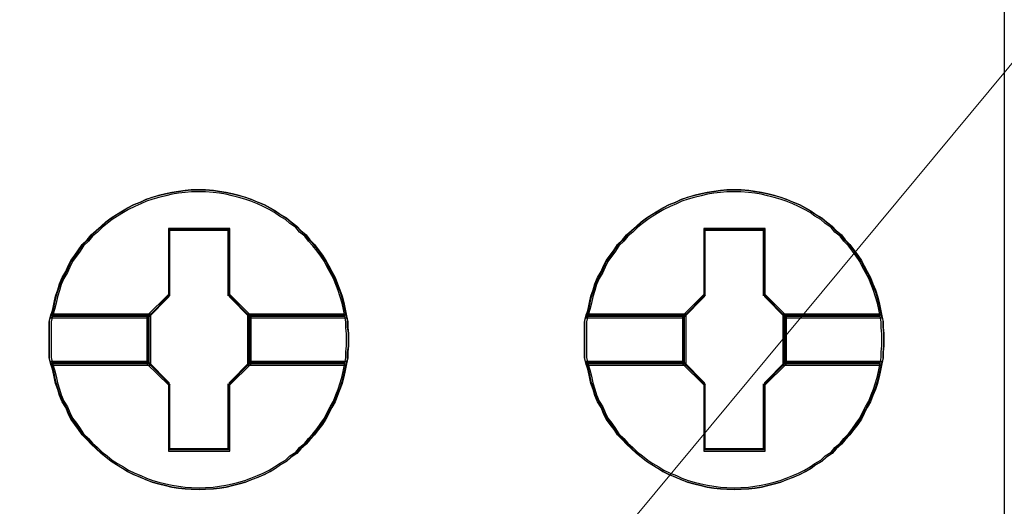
# Model space of a CAD drawing. Header units: millimetres. Extents: x -1290 to 1795, y -4192 to -1311.
# Tile 400 of 656: x 1468.99 to 1472.32, y -3692.35 to -3690.71. Entities that reach past the tile are written whole.
import ezdxf

# ---------------------------------------------------------------- set-up
doc = ezdxf.new("R2010")
doc.units = ezdxf.units.MM
doc.layers.add('45', color=7, linetype='Continuous')
doc.layers.add('Aparatura', color=7, linetype='Continuous', lineweight=13)

# ---------------------------------------------------------------- blocks, each defined once
blk = doc.blocks.new('*U215')
at = {"layer": '45', "color": 7}
for points in [[(549.438378, -233.598579), (567.429003, -233.598579), (567.429003, -316.549548), (549.438378, -316.549548), (549.438378, -233.598579)], [(556.350273, -310.771818), (556.350273, -310.878292), (556.338453, -310.978851), (556.338453, -311.07941), (556.320722, -311.179969), (556.297082, -311.292359), (556.273441, -311.398833), (556.24389, -311.511223), (556.208429, -311.617697), (556.167058, -311.718256), (556.125686, -311.82473), (556.072495, -311.919374), (556.019303, -312.019933), (555.972022, -312.114577), (555.91292, -312.203305), (555.847908, -312.292034), (555.776986, -312.380762), (555.700153, -312.463575), (555.635141, -312.540473), (555.546489, -312.617372), (555.481477, -312.69427), (555.381004, -312.759337), (555.304171, -312.83032), (555.203698, -312.889472), (555.120956, -312.948625), (555.026393, -313.001862), (554.92592, -313.055099), (554.825447, -313.096506), (554.713153, -313.137912), (554.61268, -313.179319), (554.506297, -313.208895), (554.394003, -313.238471), (554.28762, -313.262132), (554.175327, -313.279878), (554.068943, -313.291708), (553.93892, -313.297624), (553.832536, -313.303539), (553.696602, -313.297624), (553.590219, -313.291708), (553.477925, -313.279878), (553.365632, -313.262132), (553.259249, -313.238471), (553.141045, -313.208895), (553.034662, -313.179319), (552.928279, -313.137912), (552.833716, -313.096506), (552.727333, -313.055099), (552.620949, -313.001862), (552.532297, -312.948625), (552.431824, -312.889472), (552.343171, -312.83032), (552.254518, -312.759337), (552.171776, -312.69427), (552.089033, -312.617372), (552.006291, -312.540473), (551.935368, -312.463575), (551.852626, -312.380762), (551.793524, -312.292034), (551.728512, -312.203305), (551.6635, -312.114577), (551.616219, -312.019933), (551.574847, -311.919374), (551.515746, -311.82473), (551.468464, -311.718256), (551.438913, -311.617697), (551.403452, -311.511223), (551.379811, -311.398833), (551.356171, -311.292359), (551.32071, -311.179969), (551.297069, -311.07941), (551.297069, -310.978851), (551.297069, -310.878292), (551.297069, -310.771818), (551.297069, -310.671259), (551.297069, -310.5707), (551.297069, -310.470141), (551.32071, -310.369582), (551.356171, -310.257193), (551.379811, -310.144803), (551.403452, -310.038329), (551.438913, -309.931855), (551.468464, -309.831296), (551.515746, -309.724822), (551.574847, -309.624263), (551.616219, -309.529619), (551.6635, -309.434975), (551.728512, -309.346246), (551.793524, -309.257518), (551.852626, -309.168789), (551.935368, -309.085976), (552.006291, -309.003163), (552.089033, -308.93218), (552.171776, -308.855282), (552.254518, -308.784299), (552.343171, -308.719232), (552.431824, -308.660079), (552.532297, -308.600927), (552.620949, -308.54769), (552.727333, -308.494453), (552.833716, -308.453046), (552.928279, -308.405724), (553.034662, -308.370233), (553.141045, -308.340656), (553.259249, -308.31108), (553.365632, -308.287419), (553.477925, -308.269674), (553.590219, -308.257843), (553.696602, -308.246013), (553.832536, -308.246013), (553.93892, -308.246013), (554.068943, -308.257843), (554.175327, -308.269674), (554.28762, -308.287419), (554.394003, -308.31108), (554.506297, -308.340656), (554.61268, -308.370233), (554.713153, -308.405724), (554.825447, -308.453046), (554.92592, -308.494453), (555.026393, -308.54769), (555.120956, -308.600927), (555.203698, -308.660079), (555.304171, -308.719232), (555.381004, -308.784299), (555.481477, -308.855282), (555.546489, -308.93218), (555.635141, -309.003163), (555.700153, -309.085976), (555.776986, -309.168789), (555.847908, -309.257518), (555.91292, -309.346246), (555.972022, -309.434975), (556.019303, -309.529619), (556.072495, -309.624263), (556.125686, -309.724822), (556.167058, -309.831296), (556.208429, -309.931855), (556.24389, -310.038329), (556.273441, -310.144803), (556.297082, -310.257193), (556.320722, -310.369582), (556.338453, -310.470141), (556.338453, -310.5707), (556.350273, -310.671259), (556.350273, -310.771818)], [(553.832808, -308.246013), (553.69684, -308.246013), (553.59043, -308.258055), (553.478108, -308.270098), (553.365786, -308.288161), (553.259376, -308.312246), (553.141143, -308.342352), (553.034732, -308.372458), (552.928322, -308.408585), (552.833736, -308.456755), (552.727325, -308.498903), (552.620915, -308.553094), (552.53224, -308.607285), (552.431742, -308.667497), (552.343067, -308.727709), (552.254392, -308.793942), (552.171628, -308.866197), (552.088865, -308.944472), (552.006101, -309.016727), (551.935161, -309.101024), (551.852398, -309.18532), (551.793281, -309.275639), (551.728253, -309.365957), (551.663224, -309.456275), (551.615931, -309.552614), (551.574549, -309.648953), (551.515432, -309.751314), (551.468139, -309.859695), (551.438581, -309.962056), (551.403111, -310.070437), (551.379464, -310.178819), (551.355817, -310.293222), (551.320347, -310.407625), (552.969704, -310.407625), (553.324404, -310.046353), (553.324404, -308.914366), (554.335301, -308.914366), (554.335301, -310.046353), (554.690001, -310.407625), (556.321623, -310.407625), (556.297976, -310.293222), (556.274329, -310.178819), (556.244771, -310.070437), (556.209301, -309.962056), (556.167919, -309.859695), (556.126538, -309.751314), (556.073333, -309.648953), (556.020127, -309.552614), (555.972834, -309.456275), (555.913717, -309.365957), (555.848689, -309.275639), (555.777749, -309.18532), (555.700897, -309.101024), (555.635869, -309.016727), (555.547194, -308.944472), (555.482165, -308.866197), (555.381667, -308.793942), (555.304815, -308.727709), (555.204317, -308.667497), (555.121553, -308.607285), (555.026966, -308.553094), (554.926468, -308.498903), (554.825969, -308.456755), (554.713648, -308.408585), (554.613149, -308.372458), (554.506739, -308.342352), (554.394417, -308.312246), (554.288007, -308.288161), (554.175685, -308.270098), (554.069275, -308.258055), (553.939219, -308.246013), (553.832808, -308.246013)], [(551.320347, -310.407625), (552.969704, -310.407625), (553.324404, -310.046353), (553.324404, -308.914366), (554.335301, -308.914366), (554.335301, -310.046353), (554.690001, -310.407625), (556.321623, -310.407625), (556.297976, -310.293222), (556.274329, -310.178819), (556.244771, -310.070437), (556.209301, -309.962056), (556.167919, -309.859695), (556.126538, -309.751314), (556.073333, -309.648953), (556.020127, -309.552614), (555.972834, -309.456275), (555.913717, -309.365957), (555.848689, -309.275639), (555.777749, -309.18532), (555.700897, -309.101024), (555.635869, -309.016727), (555.547194, -308.944472), (555.482165, -308.866197), (555.381667, -308.793942), (555.304815, -308.727709), (555.204317, -308.667497), (555.121553, -308.607285), (555.026966, -308.553094), (554.926468, -308.498903), (554.825969, -308.456755), (554.713648, -308.408585), (554.613149, -308.372458), (554.506739, -308.342352), (554.394417, -308.312246), (554.288007, -308.288161), (554.175685, -308.270098), (554.069275, -308.258055), (553.939219, -308.246013), (553.832808, -308.246013), (553.69684, -308.246013), (553.59043, -308.258055), (553.478108, -308.270098), (553.365786, -308.288161), (553.259376, -308.312246), (553.141143, -308.342352), (553.034732, -308.372458), (552.928322, -308.408585), (552.833736, -308.456755), (552.727325, -308.498903), (552.620915, -308.553094), (552.53224, -308.607285), (552.431742, -308.667497), (552.343067, -308.727709), (552.254392, -308.793942), (552.171628, -308.866197), (552.088865, -308.944472), (552.006101, -309.016727), (551.935161, -309.101024), (551.852398, -309.18532), (551.793281, -309.275639), (551.728253, -309.365957), (551.663224, -309.456275), (551.615931, -309.552614), (551.574549, -309.648953), (551.515432, -309.751314), (551.468139, -309.859695), (551.438581, -309.962056), (551.403111, -310.070437), (551.379464, -310.178819), (551.355817, -310.293222), (551.320347, -310.407625)], [(553.832656, -308.278329), (553.69844, -308.278329), (553.593401, -308.290021), (553.482527, -308.301714), (553.371653, -308.319252), (553.266615, -308.342637), (553.149905, -308.371868), (553.044867, -308.401099), (552.939828, -308.436176), (552.846461, -308.482945), (552.741422, -308.523868), (552.636384, -308.576484), (552.548851, -308.629099), (552.449648, -308.687561), (552.362116, -308.746023), (552.274584, -308.810331), (552.192887, -308.880485), (552.111191, -308.956485), (552.029494, -309.026639), (551.959468, -309.108485), (551.877772, -309.190331), (551.819417, -309.278024), (551.755227, -309.365717), (551.691036, -309.453409), (551.644353, -309.546948), (551.603504, -309.640486), (551.54515, -309.739871), (551.498466, -309.845102), (551.469288, -309.944487), (551.434276, -310.049718), (551.410934, -310.154949), (551.387592, -310.266027), (551.352579, -310.377104), (552.980677, -310.377104), (553.330805, -310.026334), (553.330805, -308.927254), (554.328671, -308.927254), (554.328671, -310.026334), (554.6788, -310.377104), (556.289391, -310.377104), (556.266049, -310.266027), (556.242707, -310.154949), (556.21353, -310.049718), (556.178517, -309.944487), (556.137669, -309.845102), (556.09682, -309.739871), (556.044301, -309.640486), (555.991782, -309.546948), (555.945098, -309.453409), (555.886743, -309.365717), (555.822553, -309.278024), (555.752527, -309.190331), (555.676666, -309.108485), (555.612476, -309.026639), (555.524944, -308.956485), (555.460754, -308.880485), (555.361551, -308.810331), (555.285689, -308.746023), (555.186486, -308.687561), (555.10479, -308.629099), (555.011422, -308.576484), (554.912219, -308.523868), (554.813016, -308.482945), (554.702142, -308.436176), (554.602939, -308.401099), (554.4979, -308.371868), (554.387026, -308.342637), (554.281988, -308.319252), (554.171114, -308.301714), (554.066075, -308.290021), (553.937695, -308.278329), (553.832656, -308.278329)], [(551.352579, -310.377104), (552.980677, -310.377104), (553.330805, -310.026334), (553.330805, -308.927254), (554.328671, -308.927254), (554.328671, -310.026334), (554.6788, -310.377104), (556.289391, -310.377104), (556.266049, -310.266027), (556.242707, -310.154949), (556.21353, -310.049718), (556.178517, -309.944487), (556.137669, -309.845102), (556.09682, -309.739871), (556.044301, -309.640486), (555.991782, -309.546948), (555.945098, -309.453409), (555.886743, -309.365717), (555.822553, -309.278024), (555.752527, -309.190331), (555.676666, -309.108485), (555.612476, -309.026639), (555.524944, -308.956485), (555.460754, -308.880485), (555.361551, -308.810331), (555.285689, -308.746023), (555.186486, -308.687561), (555.10479, -308.629099), (555.011422, -308.576484), (554.912219, -308.523868), (554.813016, -308.482945), (554.702142, -308.436176), (554.602939, -308.401099), (554.4979, -308.371868), (554.387026, -308.342637), (554.281988, -308.319252), (554.171114, -308.301714), (554.066075, -308.290021), (553.937695, -308.278329), (553.832656, -308.278329), (553.69844, -308.278329), (553.593401, -308.290021), (553.482527, -308.301714), (553.371653, -308.319252), (553.266615, -308.342637), (553.149905, -308.371868), (553.044867, -308.401099), (552.939828, -308.436176), (552.846461, -308.482945), (552.741422, -308.523868), (552.636384, -308.576484), (552.548851, -308.629099), (552.449648, -308.687561), (552.362116, -308.746023), (552.274584, -308.810331), (552.192887, -308.880485), (552.111191, -308.956485), (552.029494, -309.026639), (551.959468, -309.108485), (551.877772, -309.190331), (551.819417, -309.278024), (551.755227, -309.365717), (551.691036, -309.453409), (551.644353, -309.546948), (551.603504, -309.640486), (551.54515, -309.739871), (551.498466, -309.845102), (551.469288, -309.944487), (551.434276, -310.049718), (551.410934, -310.154949), (551.387592, -310.266027), (551.352579, -310.377104)], [(565.394828, -310.771818), (565.394828, -310.878292), (565.383008, -310.978851), (565.383008, -311.07941), (565.365278, -311.179969), (565.341637, -311.292359), (565.317996, -311.398833), (565.288445, -311.511223), (565.252984, -311.617697), (565.211613, -311.718256), (565.170242, -311.82473), (565.11705, -311.919374), (565.063858, -312.019933), (565.016577, -312.114577), (564.957475, -312.203305), (564.892463, -312.292034), (564.821541, -312.380762), (564.744709, -312.463575), (564.679697, -312.540473), (564.591044, -312.617372), (564.526032, -312.69427), (564.425559, -312.759337), (564.348726, -312.83032), (564.248253, -312.889472), (564.165511, -312.948625), (564.070948, -313.001862), (563.970475, -313.055099), (563.870002, -313.096506), (563.757708, -313.137912), (563.657235, -313.179319), (563.550852, -313.208895), (563.438559, -313.238471), (563.332175, -313.262132), (563.219882, -313.279878), (563.113499, -313.291708), (562.983475, -313.297624), (562.877092, -313.303539), (562.741157, -313.297624), (562.634774, -313.291708), (562.522481, -313.279878), (562.410187, -313.262132), (562.303804, -313.238471), (562.1856, -313.208895), (562.079217, -313.179319), (561.972834, -313.137912), (561.878271, -313.096506), (561.771888, -313.055099), (561.665505, -313.001862), (561.576852, -312.948625), (561.476379, -312.889472), (561.387726, -312.83032), (561.299073, -312.759337), (561.216331, -312.69427), (561.133588, -312.617372), (561.050846, -312.540473), (560.979924, -312.463575), (560.897181, -312.380762), (560.838079, -312.292034), (560.773067, -312.203305), (560.708055, -312.114577), (560.660774, -312.019933), (560.619403, -311.919374), (560.560301, -311.82473), (560.513019, -311.718256), (560.483468, -311.617697), (560.448007, -311.511223), (560.424367, -311.398833), (560.400726, -311.292359), (560.365265, -311.179969), (560.341624, -311.07941), (560.341624, -310.978851), (560.341624, -310.878292), (560.341624, -310.771818), (560.341624, -310.671259), (560.341624, -310.5707), (560.341624, -310.470141), (560.365265, -310.369582), (560.400726, -310.257193), (560.424367, -310.144803), (560.448007, -310.038329), (560.483468, -309.931855), (560.513019, -309.831296), (560.560301, -309.724822), (560.619403, -309.624263), (560.660774, -309.529619), (560.708055, -309.434975), (560.773067, -309.346246), (560.838079, -309.257518), (560.897181, -309.168789), (560.979924, -309.085976), (561.050846, -309.003163), (561.133588, -308.93218), (561.216331, -308.855282), (561.299073, -308.784299), (561.387726, -308.719232), (561.476379, -308.660079), (561.576852, -308.600927), (561.665505, -308.54769), (561.771888, -308.494453), (561.878271, -308.453046), (561.972834, -308.405724), (562.079217, -308.370233), (562.1856, -308.340656), (562.303804, -308.31108), (562.410187, -308.287419), (562.522481, -308.269674), (562.634774, -308.257843), (562.741157, -308.246013), (562.877092, -308.246013), (562.983475, -308.246013), (563.113499, -308.257843), (563.219882, -308.269674), (563.332175, -308.287419), (563.438559, -308.31108), (563.550852, -308.340656), (563.657235, -308.370233), (563.757708, -308.405724), (563.870002, -308.453046), (563.970475, -308.494453), (564.070948, -308.54769), (564.165511, -308.600927), (564.248253, -308.660079), (564.348726, -308.719232), (564.425559, -308.784299), (564.526032, -308.855282), (564.591044, -308.93218), (564.679697, -309.003163), (564.744709, -309.085976), (564.821541, -309.168789), (564.892463, -309.257518), (564.957475, -309.346246), (565.016577, -309.434975), (565.063858, -309.529619), (565.11705, -309.624263), (565.170242, -309.724822), (565.211613, -309.831296), (565.252984, -309.931855), (565.288445, -310.038329), (565.317996, -310.144803), (565.341637, -310.257193), (565.365278, -310.369582), (565.383008, -310.470141), (565.383008, -310.5707), (565.394828, -310.671259), (565.394828, -310.771818)], [(562.877364, -308.246013), (562.741395, -308.246013), (562.634985, -308.258055), (562.522663, -308.270098), (562.410341, -308.288161), (562.303931, -308.312246), (562.185698, -308.342352), (562.079288, -308.372458), (561.972878, -308.408585), (561.878291, -308.456755), (561.771881, -308.498903), (561.665471, -308.553094), (561.576796, -308.607285), (561.476297, -308.667497), (561.387622, -308.727709), (561.298947, -308.793942), (561.216183, -308.866197), (561.13342, -308.944472), (561.050657, -309.016727), (560.979717, -309.101024), (560.896953, -309.18532), (560.837836, -309.275639), (560.772808, -309.365957), (560.70778, -309.456275), (560.660486, -309.552614), (560.619104, -309.648953), (560.559988, -309.751314), (560.512694, -309.859695), (560.483136, -309.962056), (560.447666, -310.070437), (560.424019, -310.178819), (560.400373, -310.293222), (560.364903, -310.407625), (562.014259, -310.407625), (562.36896, -310.046353), (562.36896, -308.914366), (563.379856, -308.914366), (563.379856, -310.046353), (563.734556, -310.407625), (565.366178, -310.407625), (565.342531, -310.293222), (565.318885, -310.178819), (565.289326, -310.070437), (565.253856, -309.962056), (565.212475, -309.859695), (565.171093, -309.751314), (565.117888, -309.648953), (565.064683, -309.552614), (565.017389, -309.456275), (564.958273, -309.365957), (564.893244, -309.275639), (564.822304, -309.18532), (564.745452, -309.101024), (564.680424, -309.016727), (564.591749, -308.944472), (564.52672, -308.866197), (564.426222, -308.793942), (564.34937, -308.727709), (564.248872, -308.667497), (564.166108, -308.607285), (564.071522, -308.553094), (563.971023, -308.498903), (563.870525, -308.456755), (563.758203, -308.408585), (563.657705, -308.372458), (563.551294, -308.342352), (563.438973, -308.312246), (563.332562, -308.288161), (563.220241, -308.270098), (563.113831, -308.258055), (562.983774, -308.246013), (562.877364, -308.246013)], [(560.364903, -310.407625), (562.014259, -310.407625), (562.36896, -310.046353), (562.36896, -308.914366), (563.379856, -308.914366), (563.379856, -310.046353), (563.734556, -310.407625), (565.366178, -310.407625), (565.342531, -310.293222), (565.318885, -310.178819), (565.289326, -310.070437), (565.253856, -309.962056), (565.212475, -309.859695), (565.171093, -309.751314), (565.117888, -309.648953), (565.064683, -309.552614), (565.017389, -309.456275), (564.958273, -309.365957), (564.893244, -309.275639), (564.822304, -309.18532), (564.745452, -309.101024), (564.680424, -309.016727), (564.591749, -308.944472), (564.52672, -308.866197), (564.426222, -308.793942), (564.34937, -308.727709), (564.248872, -308.667497), (564.166108, -308.607285), (564.071522, -308.553094), (563.971023, -308.498903), (563.870525, -308.456755), (563.758203, -308.408585), (563.657705, -308.372458), (563.551294, -308.342352), (563.438973, -308.312246), (563.332562, -308.288161), (563.220241, -308.270098), (563.113831, -308.258055), (562.983774, -308.246013), (562.877364, -308.246013), (562.741395, -308.246013), (562.634985, -308.258055), (562.522663, -308.270098), (562.410341, -308.288161), (562.303931, -308.312246), (562.185698, -308.342352), (562.079288, -308.372458), (561.972878, -308.408585), (561.878291, -308.456755), (561.771881, -308.498903), (561.665471, -308.553094), (561.576796, -308.607285), (561.476297, -308.667497), (561.387622, -308.727709), (561.298947, -308.793942), (561.216183, -308.866197), (561.13342, -308.944472), (561.050657, -309.016727), (560.979717, -309.101024), (560.896953, -309.18532), (560.837836, -309.275639), (560.772808, -309.365957), (560.70778, -309.456275), (560.660486, -309.552614), (560.619104, -309.648953), (560.559988, -309.751314), (560.512694, -309.859695), (560.483136, -309.962056), (560.447666, -310.070437), (560.424019, -310.178819), (560.400373, -310.293222), (560.364903, -310.407625)], [(562.877211, -308.278329), (562.742995, -308.278329), (562.637957, -308.290021), (562.527083, -308.301714), (562.416209, -308.319252), (562.31117, -308.342637), (562.194461, -308.371868), (562.089422, -308.401099), (561.984383, -308.436176), (561.891016, -308.482945), (561.785977, -308.523868), (561.680939, -308.576484), (561.593407, -308.629099), (561.494204, -308.687561), (561.406671, -308.746023), (561.319139, -308.810331), (561.237443, -308.880485), (561.155746, -308.956485), (561.074049, -309.026639), (561.004024, -309.108485), (560.922327, -309.190331), (560.863972, -309.278024), (560.799782, -309.365717), (560.735592, -309.453409), (560.688908, -309.546948), (560.64806, -309.640486), (560.589705, -309.739871), (560.543021, -309.845102), (560.513844, -309.944487), (560.478831, -310.049718), (560.455489, -310.154949), (560.432147, -310.266027), (560.397134, -310.377104), (562.025232, -310.377104), (562.37536, -310.026334), (562.37536, -308.927254), (563.373227, -308.927254), (563.373227, -310.026334), (563.723355, -310.377104), (565.333946, -310.377104), (565.310605, -310.266027), (565.287263, -310.154949), (565.258085, -310.049718), (565.223072, -309.944487), (565.182224, -309.845102), (565.141376, -309.739871), (565.088856, -309.640486), (565.036337, -309.546948), (564.989653, -309.453409), (564.931299, -309.365717), (564.867108, -309.278024), (564.797083, -309.190331), (564.721222, -309.108485), (564.657031, -309.026639), (564.569499, -308.956485), (564.505309, -308.880485), (564.406106, -308.810331), (564.330245, -308.746023), (564.231042, -308.687561), (564.149345, -308.629099), (564.055977, -308.576484), (563.956774, -308.523868), (563.857571, -308.482945), (563.746697, -308.436176), (563.647494, -308.401099), (563.542455, -308.371868), (563.431581, -308.342637), (563.326543, -308.319252), (563.215669, -308.301714), (563.11063, -308.290021), (562.98225, -308.278329), (562.877211, -308.278329)], [(560.397134, -310.377104), (562.025232, -310.377104), (562.37536, -310.026334), (562.37536, -308.927254), (563.373227, -308.927254), (563.373227, -310.026334), (563.723355, -310.377104), (565.333946, -310.377104), (565.310605, -310.266027), (565.287263, -310.154949), (565.258085, -310.049718), (565.223072, -309.944487), (565.182224, -309.845102), (565.141376, -309.739871), (565.088856, -309.640486), (565.036337, -309.546948), (564.989653, -309.453409), (564.931299, -309.365717), (564.867108, -309.278024), (564.797083, -309.190331), (564.721222, -309.108485), (564.657031, -309.026639), (564.569499, -308.956485), (564.505309, -308.880485), (564.406106, -308.810331), (564.330245, -308.746023), (564.231042, -308.687561), (564.149345, -308.629099), (564.055977, -308.576484), (563.956774, -308.523868), (563.857571, -308.482945), (563.746697, -308.436176), (563.647494, -308.401099), (563.542455, -308.371868), (563.431581, -308.342637), (563.326543, -308.319252), (563.215669, -308.301714), (563.11063, -308.290021), (562.98225, -308.278329), (562.877211, -308.278329), (562.742995, -308.278329), (562.637957, -308.290021), (562.527083, -308.301714), (562.416209, -308.319252), (562.31117, -308.342637), (562.194461, -308.371868), (562.089422, -308.401099), (561.984383, -308.436176), (561.891016, -308.482945), (561.785977, -308.523868), (561.680939, -308.576484), (561.593407, -308.629099), (561.494204, -308.687561), (561.406671, -308.746023), (561.319139, -308.810331), (561.237443, -308.880485), (561.155746, -308.956485), (561.074049, -309.026639), (561.004024, -309.108485), (560.922327, -309.190331), (560.863972, -309.278024), (560.799782, -309.365717), (560.735592, -309.453409), (560.688908, -309.546948), (560.64806, -309.640486), (560.589705, -309.739871), (560.543021, -309.845102), (560.513844, -309.944487), (560.478831, -310.049718), (560.455489, -310.154949), (560.432147, -310.266027), (560.397134, -310.377104)], [(554.346743, -308.895933), (553.311343, -308.895933), (553.311343, -310.012493), (552.948045, -310.368842), (552.948045, -311.182505), (553.311343, -311.538854), (553.311343, -312.655414), (554.346743, -312.655414), (554.346743, -311.538854), (554.710041, -311.182505), (554.710041, -310.368842), (554.346743, -310.012493), (554.346743, -308.895933)], [(563.391298, -308.895933), (562.355898, -308.895933), (562.355898, -310.012493), (561.9926, -310.368842), (561.9926, -311.182505), (562.355898, -311.538854), (562.355898, -312.655414), (563.391298, -312.655414), (563.391298, -311.538854), (563.754596, -311.182505), (563.754596, -310.368842), (563.391298, -310.012493), (563.391298, -308.895933)], [(554.329224, -308.926454), (553.330653, -308.926454), (553.330653, -310.024884), (552.980277, -310.375447), (552.980277, -311.1759), (553.330653, -311.526462), (553.330653, -312.624893), (554.329224, -312.624893), (554.329224, -311.526462), (554.6796, -311.1759), (554.6796, -310.375447), (554.329224, -310.024884), (554.329224, -308.926454)], [(553.32229, -308.919272), (554.337587, -308.919272), (553.32229, -308.919272)], [(553.32229, -310.03419), (553.32229, -308.919272), (553.32229, -310.03419)], [(554.31968, -310.03419), (554.31968, -308.919272), (554.31968, -310.03419)], [(563.373779, -308.926454), (562.375208, -308.926454), (562.375208, -310.024884), (562.024832, -310.375447), (562.024832, -311.1759), (562.375208, -311.526462), (562.375208, -312.624893), (563.373779, -312.624893), (563.373779, -311.526462), (563.724155, -311.1759), (563.724155, -310.375447), (563.373779, -310.024884), (563.373779, -308.926454)], [(562.366845, -308.919272), (563.382142, -308.919272), (562.366845, -308.919272)], [(562.366845, -310.03419), (562.366845, -308.919272), (562.366845, -310.03419)], [(563.364235, -310.03419), (563.364235, -308.919272), (563.364235, -310.03419)], [(552.971323, -310.384285), (553.338406, -310.016237), (552.971323, -310.384285)], [(554.686763, -310.384285), (554.31968, -310.016237), (554.686763, -310.384285)], [(562.015879, -310.384285), (562.382961, -310.016237), (562.015879, -310.384285)], [(563.731318, -310.384285), (563.364235, -310.016237), (563.731318, -310.384285)], [(553.012508, -310.342992), (551.321315, -310.342992), (551.297069, -310.45015), (551.297069, -310.557308), (551.297069, -310.664466), (551.297069, -310.771624), (551.297069, -310.885086), (551.297069, -310.992244), (551.297069, -311.099402), (551.321315, -311.20656), (553.012508, -311.20656), (553.012508, -310.342992)], [(553.012508, -311.20656), (553.012508, -310.342992), (551.321315, -310.342992), (551.297069, -310.45015), (551.297069, -310.557308), (551.297069, -310.664466), (551.297069, -310.771624), (551.297069, -310.885086), (551.297069, -310.992244), (551.297069, -311.099402), (551.321315, -311.20656), (553.012508, -311.20656)], [(552.982067, -310.375308), (551.352661, -310.375308), (551.3293, -310.474669), (551.3293, -310.57403), (551.3293, -310.67339), (551.3293, -310.772751), (551.3293, -310.877956), (551.3293, -310.977317), (551.3293, -311.076678), (551.352661, -311.176038), (552.982067, -311.176038), (552.982067, -310.375308)], [(552.982067, -311.176038), (552.982067, -310.375308), (551.352661, -310.375308), (551.3293, -310.474669), (551.3293, -310.57403), (551.3293, -310.67339), (551.3293, -310.772751), (551.3293, -310.877956), (551.3293, -310.977317), (551.3293, -311.076678), (551.352661, -311.176038), (552.982067, -311.176038)], [(551.343626, -310.366332), (552.98923, -310.366332), (551.343626, -310.366332)], [(552.971323, -310.366332), (552.971323, -311.18322), (552.971323, -310.366332)], [(556.319972, -310.342992), (554.647368, -310.342992), (554.647368, -311.20656), (556.319972, -311.20656), (556.338153, -311.099402), (556.338153, -310.992244), (556.350273, -310.885086), (556.350273, -310.771624), (556.350273, -310.664466), (556.338153, -310.557308), (556.338153, -310.45015), (556.319972, -310.342992)], [(554.647368, -310.342992), (554.647368, -311.20656), (556.319972, -311.20656), (556.338153, -311.099402), (556.338153, -310.992244), (556.350273, -310.885086), (556.350273, -310.771624), (556.350273, -310.664466), (556.338153, -310.557308), (556.338153, -310.45015), (556.319972, -310.342992), (554.647368, -310.342992)], [(554.670647, -310.366332), (556.298344, -310.366332), (554.670647, -310.366332)], [(554.670647, -310.366332), (554.670647, -311.18322), (554.670647, -310.366332)], [(556.290615, -310.375308), (554.677809, -310.375308), (554.677809, -311.176038), (556.290615, -311.176038), (556.308145, -311.076678), (556.308145, -310.977317), (556.319832, -310.877956), (556.319832, -310.772751), (556.319832, -310.67339), (556.308145, -310.57403), (556.308145, -310.474669), (556.290615, -310.375308)], [(554.677809, -310.375308), (554.677809, -311.176038), (556.290615, -311.176038), (556.308145, -311.076678), (556.308145, -310.977317), (556.319832, -310.877956), (556.319832, -310.772751), (556.319832, -310.67339), (556.308145, -310.57403), (556.308145, -310.474669), (556.290615, -310.375308), (554.677809, -310.375308)], [(562.057063, -310.342992), (560.365871, -310.342992), (560.341624, -310.45015), (560.341624, -310.557308), (560.341624, -310.664466), (560.341624, -310.771624), (560.341624, -310.885086), (560.341624, -310.992244), (560.341624, -311.099402), (560.365871, -311.20656), (562.057063, -311.20656), (562.057063, -310.342992)], [(562.057063, -311.20656), (562.057063, -310.342992), (560.365871, -310.342992), (560.341624, -310.45015), (560.341624, -310.557308), (560.341624, -310.664466), (560.341624, -310.771624), (560.341624, -310.885086), (560.341624, -310.992244), (560.341624, -311.099402), (560.365871, -311.20656), (562.057063, -311.20656)], [(562.026622, -310.375308), (560.395451, -310.375308), (560.372065, -310.474669), (560.372065, -310.57403), (560.372065, -310.67339), (560.372065, -310.772751), (560.372065, -310.877956), (560.372065, -310.977317), (560.372065, -311.076678), (560.395451, -311.176038), (562.026622, -311.176038), (562.026622, -310.375308)], [(562.026622, -311.176038), (562.026622, -310.375308), (560.395451, -310.375308), (560.372065, -310.474669), (560.372065, -310.57403), (560.372065, -310.67339), (560.372065, -310.772751), (560.372065, -310.877956), (560.372065, -310.977317), (560.372065, -311.076678), (560.395451, -311.176038), (562.026622, -311.176038)], [(560.388181, -310.366332), (562.033785, -310.366332), (560.388181, -310.366332)], [(562.015879, -310.366332), (562.015879, -311.18322), (562.015879, -310.366332)], [(565.364528, -310.342992), (563.691924, -310.342992), (563.691924, -311.20656), (565.364528, -311.20656), (565.382708, -311.099402), (565.382708, -310.992244), (565.394828, -310.885086), (565.394828, -310.771624), (565.394828, -310.664466), (565.382708, -310.557308), (565.382708, -310.45015), (565.364528, -310.342992)], [(563.691924, -310.342992), (563.691924, -311.20656), (565.364528, -311.20656), (565.382708, -311.099402), (565.382708, -310.992244), (565.394828, -310.885086), (565.394828, -310.771624), (565.394828, -310.664466), (565.382708, -310.557308), (565.382708, -310.45015), (565.364528, -310.342992), (563.691924, -310.342992)], [(563.715202, -310.366332), (565.3429, -310.366332), (563.715202, -310.366332)], [(563.715202, -310.366332), (563.715202, -311.18322), (563.715202, -310.366332)], [(565.33517, -310.375308), (563.722365, -310.375308), (563.722365, -311.176038), (565.33517, -311.176038), (565.3527, -311.076678), (565.3527, -310.977317), (565.364387, -310.877956), (565.364387, -310.772751), (565.364387, -310.67339), (565.3527, -310.57403), (565.3527, -310.474669), (565.33517, -310.375308)], [(563.722365, -310.375308), (563.722365, -311.176038), (565.33517, -311.176038), (565.3527, -311.076678), (565.3527, -310.977317), (565.364387, -310.877956), (565.364387, -310.772751), (565.364387, -310.67339), (565.3527, -310.57403), (565.3527, -310.474669), (565.33517, -310.375308), (563.722365, -310.375308)], [(556.321623, -311.143722), (554.690001, -311.143722), (554.335301, -311.504694), (554.335301, -312.63574), (553.324404, -312.63574), (553.324404, -311.504694), (552.969704, -311.143722), (551.320347, -311.143722), (551.355817, -311.25803), (551.379464, -311.366322), (551.403111, -311.480629), (551.438581, -311.588921), (551.468139, -311.691196), (551.515432, -311.799488), (551.574549, -311.895747), (551.615931, -311.998023), (551.663224, -312.094282), (551.728253, -312.184525), (551.793281, -312.274768), (551.852398, -312.365011), (551.935161, -312.449238), (552.006101, -312.527449), (552.088865, -312.605659), (552.171628, -312.68387), (552.254392, -312.750048), (552.343067, -312.822243), (552.431742, -312.882405), (552.53224, -312.942567), (552.620915, -312.996712), (552.727325, -313.050858), (552.833736, -313.092972), (552.928322, -313.135085), (553.034732, -313.177199), (553.141143, -313.20728), (553.259376, -313.237361), (553.365786, -313.261425), (553.478108, -313.279474), (553.59043, -313.291506), (553.69684, -313.297523), (553.832808, -313.303539), (553.939219, -313.297523), (554.069275, -313.291506), (554.175685, -313.279474), (554.288007, -313.261425), (554.394417, -313.237361), (554.506739, -313.20728), (554.613149, -313.177199), (554.713648, -313.135085), (554.825969, -313.092972), (554.926468, -313.050858), (555.026966, -312.996712), (555.121553, -312.942567), (555.204317, -312.882405), (555.304815, -312.822243), (555.381667, -312.750048), (555.482165, -312.68387), (555.547194, -312.605659), (555.635869, -312.527449), (555.700897, -312.449238), (555.777749, -312.365011), (555.848689, -312.274768), (555.913717, -312.184525), (555.972834, -312.094282), (556.020127, -311.998023), (556.073333, -311.895747), (556.126538, -311.799488), (556.167919, -311.691196), (556.209301, -311.588921), (556.244771, -311.480629), (556.274329, -311.366322), (556.297976, -311.25803), (556.321623, -311.143722)], [(553.324404, -312.63574), (553.324404, -311.504694), (552.969704, -311.143722), (551.320347, -311.143722), (551.355817, -311.25803), (551.379464, -311.366322), (551.403111, -311.480629), (551.438581, -311.588921), (551.468139, -311.691196), (551.515432, -311.799488), (551.574549, -311.895747), (551.615931, -311.998023), (551.663224, -312.094282), (551.728253, -312.184525), (551.793281, -312.274768), (551.852398, -312.365011), (551.935161, -312.449238), (552.006101, -312.527449), (552.088865, -312.605659), (552.171628, -312.68387), (552.254392, -312.750048), (552.343067, -312.822243), (552.431742, -312.882405), (552.53224, -312.942567), (552.620915, -312.996712), (552.727325, -313.050858), (552.833736, -313.092972), (552.928322, -313.135085), (553.034732, -313.177199), (553.141143, -313.20728), (553.259376, -313.237361), (553.365786, -313.261425), (553.478108, -313.279474), (553.59043, -313.291506), (553.69684, -313.297523), (553.832808, -313.303539), (553.939219, -313.297523), (554.069275, -313.291506), (554.175685, -313.279474), (554.288007, -313.261425), (554.394417, -313.237361), (554.506739, -313.20728), (554.613149, -313.177199), (554.713648, -313.135085), (554.825969, -313.092972), (554.926468, -313.050858), (555.026966, -312.996712), (555.121553, -312.942567), (555.204317, -312.882405), (555.304815, -312.822243), (555.381667, -312.750048), (555.482165, -312.68387), (555.547194, -312.605659), (555.635869, -312.527449), (555.700897, -312.449238), (555.777749, -312.365011), (555.848689, -312.274768), (555.913717, -312.184525), (555.972834, -312.094282), (556.020127, -311.998023), (556.073333, -311.895747), (556.126538, -311.799488), (556.167919, -311.691196), (556.209301, -311.588921), (556.244771, -311.480629), (556.274329, -311.366322), (556.297976, -311.25803), (556.321623, -311.143722), (554.690001, -311.143722), (554.335301, -311.504694), (554.335301, -312.63574), (553.324404, -312.63574)], [(551.343626, -311.167062), (552.98923, -311.167062), (551.343626, -311.167062)], [(556.289391, -311.174243), (554.6788, -311.174243), (554.328671, -311.525013), (554.328671, -312.624093), (553.330805, -312.624093), (553.330805, -311.525013), (552.980677, -311.174243), (551.352579, -311.174243), (551.387592, -311.28532), (551.410934, -311.390551), (551.434276, -311.501629), (551.469288, -311.60686), (551.498466, -311.706244), (551.54515, -311.811476), (551.603504, -311.905014), (551.644353, -312.004399), (551.691036, -312.097938), (551.755227, -312.18563), (551.819417, -312.273323), (551.877772, -312.361015), (551.959468, -312.442862), (552.029494, -312.518862), (552.111191, -312.594862), (552.192887, -312.670862), (552.274584, -312.73517), (552.362116, -312.805324), (552.449648, -312.863786), (552.548851, -312.922248), (552.636384, -312.974863), (552.741422, -313.027479), (552.846461, -313.068402), (552.939828, -313.109325), (553.044867, -313.150248), (553.149905, -313.179479), (553.266615, -313.20871), (553.371653, -313.232095), (553.482527, -313.249633), (553.593401, -313.261325), (553.69844, -313.267172), (553.832656, -313.273018), (553.937695, -313.267172), (554.066075, -313.261325), (554.171114, -313.249633), (554.281988, -313.232095), (554.387026, -313.20871), (554.4979, -313.179479), (554.602939, -313.150248), (554.702142, -313.109325), (554.813016, -313.068402), (554.912219, -313.027479), (555.011422, -312.974863), (555.10479, -312.922248), (555.186486, -312.863786), (555.285689, -312.805324), (555.361551, -312.73517), (555.460754, -312.670862), (555.524944, -312.594862), (555.612476, -312.518862), (555.676666, -312.442862), (555.752527, -312.361015), (555.822553, -312.273323), (555.886743, -312.18563), (555.945098, -312.097938), (555.991782, -312.004399), (556.044301, -311.905014), (556.09682, -311.811476), (556.137669, -311.706244), (556.178517, -311.60686), (556.21353, -311.501629), (556.242707, -311.390551), (556.266049, -311.28532), (556.289391, -311.174243)], [(553.330805, -312.624093), (553.330805, -311.525013), (552.980677, -311.174243), (551.352579, -311.174243), (551.387592, -311.28532), (551.410934, -311.390551), (551.434276, -311.501629), (551.469288, -311.60686), (551.498466, -311.706244), (551.54515, -311.811476), (551.603504, -311.905014), (551.644353, -312.004399), (551.691036, -312.097938), (551.755227, -312.18563), (551.819417, -312.273323), (551.877772, -312.361015), (551.959468, -312.442862), (552.029494, -312.518862), (552.111191, -312.594862), (552.192887, -312.670862), (552.274584, -312.73517), (552.362116, -312.805324), (552.449648, -312.863786), (552.548851, -312.922248), (552.636384, -312.974863), (552.741422, -313.027479), (552.846461, -313.068402), (552.939828, -313.109325), (553.044867, -313.150248), (553.149905, -313.179479), (553.266615, -313.20871), (553.371653, -313.232095), (553.482527, -313.249633), (553.593401, -313.261325), (553.69844, -313.267172), (553.832656, -313.273018), (553.937695, -313.267172), (554.066075, -313.261325), (554.171114, -313.249633), (554.281988, -313.232095), (554.387026, -313.20871), (554.4979, -313.179479), (554.602939, -313.150248), (554.702142, -313.109325), (554.813016, -313.068402), (554.912219, -313.027479), (555.011422, -312.974863), (555.10479, -312.922248), (555.186486, -312.863786), (555.285689, -312.805324), (555.361551, -312.73517), (555.460754, -312.670862), (555.524944, -312.594862), (555.612476, -312.518862), (555.676666, -312.442862), (555.752527, -312.361015), (555.822553, -312.273323), (555.886743, -312.18563), (555.945098, -312.097938), (555.991782, -312.004399), (556.044301, -311.905014), (556.09682, -311.811476), (556.137669, -311.706244), (556.178517, -311.60686), (556.21353, -311.501629), (556.242707, -311.390551), (556.266049, -311.28532), (556.289391, -311.174243), (554.6788, -311.174243), (554.328671, -311.525013), (554.328671, -312.624093), (553.330805, -312.624093)], [(552.971323, -311.167062), (553.338406, -311.53511), (552.971323, -311.167062)], [(554.686763, -311.167062), (554.31968, -311.53511), (554.686763, -311.167062)], [(554.670647, -311.167062), (556.298344, -311.167062), (554.670647, -311.167062)], [(565.366178, -311.143722), (563.734556, -311.143722), (563.379856, -311.504694), (563.379856, -312.63574), (562.36896, -312.63574), (562.36896, -311.504694), (562.014259, -311.143722), (560.364903, -311.143722), (560.400373, -311.25803), (560.424019, -311.366322), (560.447666, -311.480629), (560.483136, -311.588921), (560.512694, -311.691196), (560.559988, -311.799488), (560.619104, -311.895747), (560.660486, -311.998023), (560.70778, -312.094282), (560.772808, -312.184525), (560.837836, -312.274768), (560.896953, -312.365011), (560.979717, -312.449238), (561.050657, -312.527449), (561.13342, -312.605659), (561.216183, -312.68387), (561.298947, -312.750048), (561.387622, -312.822243), (561.476297, -312.882405), (561.576796, -312.942567), (561.665471, -312.996712), (561.771881, -313.050858), (561.878291, -313.092972), (561.972878, -313.135085), (562.079288, -313.177199), (562.185698, -313.20728), (562.303931, -313.237361), (562.410341, -313.261425), (562.522663, -313.279474), (562.634985, -313.291506), (562.741395, -313.297523), (562.877364, -313.303539), (562.983774, -313.297523), (563.113831, -313.291506), (563.220241, -313.279474), (563.332562, -313.261425), (563.438973, -313.237361), (563.551294, -313.20728), (563.657705, -313.177199), (563.758203, -313.135085), (563.870525, -313.092972), (563.971023, -313.050858), (564.071522, -312.996712), (564.166108, -312.942567), (564.248872, -312.882405), (564.34937, -312.822243), (564.426222, -312.750048), (564.52672, -312.68387), (564.591749, -312.605659), (564.680424, -312.527449), (564.745452, -312.449238), (564.822304, -312.365011), (564.893244, -312.274768), (564.958273, -312.184525), (565.017389, -312.094282), (565.064683, -311.998023), (565.117888, -311.895747), (565.171093, -311.799488), (565.212475, -311.691196), (565.253856, -311.588921), (565.289326, -311.480629), (565.318885, -311.366322), (565.342531, -311.25803), (565.366178, -311.143722)], [(562.36896, -312.63574), (562.36896, -311.504694), (562.014259, -311.143722), (560.364903, -311.143722), (560.400373, -311.25803), (560.424019, -311.366322), (560.447666, -311.480629), (560.483136, -311.588921), (560.512694, -311.691196), (560.559988, -311.799488), (560.619104, -311.895747), (560.660486, -311.998023), (560.70778, -312.094282), (560.772808, -312.184525), (560.837836, -312.274768), (560.896953, -312.365011), (560.979717, -312.449238), (561.050657, -312.527449), (561.13342, -312.605659), (561.216183, -312.68387), (561.298947, -312.750048), (561.387622, -312.822243), (561.476297, -312.882405), (561.576796, -312.942567), (561.665471, -312.996712), (561.771881, -313.050858), (561.878291, -313.092972), (561.972878, -313.135085), (562.079288, -313.177199), (562.185698, -313.20728), (562.303931, -313.237361), (562.410341, -313.261425), (562.522663, -313.279474), (562.634985, -313.291506), (562.741395, -313.297523), (562.877364, -313.303539), (562.983774, -313.297523), (563.113831, -313.291506), (563.220241, -313.279474), (563.332562, -313.261425), (563.438973, -313.237361), (563.551294, -313.20728), (563.657705, -313.177199), (563.758203, -313.135085), (563.870525, -313.092972), (563.971023, -313.050858), (564.071522, -312.996712), (564.166108, -312.942567), (564.248872, -312.882405), (564.34937, -312.822243), (564.426222, -312.750048), (564.52672, -312.68387), (564.591749, -312.605659), (564.680424, -312.527449), (564.745452, -312.449238), (564.822304, -312.365011), (564.893244, -312.274768), (564.958273, -312.184525), (565.017389, -312.094282), (565.064683, -311.998023), (565.117888, -311.895747), (565.171093, -311.799488), (565.212475, -311.691196), (565.253856, -311.588921), (565.289326, -311.480629), (565.318885, -311.366322), (565.342531, -311.25803), (565.366178, -311.143722), (563.734556, -311.143722), (563.379856, -311.504694), (563.379856, -312.63574), (562.36896, -312.63574)], [(560.388181, -311.167062), (562.033785, -311.167062), (560.388181, -311.167062)], [(565.333946, -311.174243), (563.723355, -311.174243), (563.373227, -311.525013), (563.373227, -312.624093), (562.37536, -312.624093), (562.37536, -311.525013), (562.025232, -311.174243), (560.397134, -311.174243), (560.432147, -311.28532), (560.455489, -311.390551), (560.478831, -311.501629), (560.513844, -311.60686), (560.543021, -311.706244), (560.589705, -311.811476), (560.64806, -311.905014), (560.688908, -312.004399), (560.735592, -312.097938), (560.799782, -312.18563), (560.863972, -312.273323), (560.922327, -312.361015), (561.004024, -312.442862), (561.074049, -312.518862), (561.155746, -312.594862), (561.237443, -312.670862), (561.319139, -312.73517), (561.406671, -312.805324), (561.494204, -312.863786), (561.593407, -312.922248), (561.680939, -312.974863), (561.785977, -313.027479), (561.891016, -313.068402), (561.984383, -313.109325), (562.089422, -313.150248), (562.194461, -313.179479), (562.31117, -313.20871), (562.416209, -313.232095), (562.527083, -313.249633), (562.637957, -313.261325), (562.742995, -313.267172), (562.877211, -313.273018), (562.98225, -313.267172), (563.11063, -313.261325), (563.215669, -313.249633), (563.326543, -313.232095), (563.431581, -313.20871), (563.542455, -313.179479), (563.647494, -313.150248), (563.746697, -313.109325), (563.857571, -313.068402), (563.956774, -313.027479), (564.055977, -312.974863), (564.149345, -312.922248), (564.231042, -312.863786), (564.330245, -312.805324), (564.406106, -312.73517), (564.505309, -312.670862), (564.569499, -312.594862), (564.657031, -312.518862), (564.721222, -312.442862), (564.797083, -312.361015), (564.867108, -312.273323), (564.931299, -312.18563), (564.989653, -312.097938), (565.036337, -312.004399), (565.088856, -311.905014), (565.141376, -311.811476), (565.182224, -311.706244), (565.223072, -311.60686), (565.258085, -311.501629), (565.287263, -311.390551), (565.310605, -311.28532), (565.333946, -311.174243)], [(562.37536, -312.624093), (562.37536, -311.525013), (562.025232, -311.174243), (560.397134, -311.174243), (560.432147, -311.28532), (560.455489, -311.390551), (560.478831, -311.501629), (560.513844, -311.60686), (560.543021, -311.706244), (560.589705, -311.811476), (560.64806, -311.905014), (560.688908, -312.004399), (560.735592, -312.097938), (560.799782, -312.18563), (560.863972, -312.273323), (560.922327, -312.361015), (561.004024, -312.442862), (561.074049, -312.518862), (561.155746, -312.594862), (561.237443, -312.670862), (561.319139, -312.73517), (561.406671, -312.805324), (561.494204, -312.863786), (561.593407, -312.922248), (561.680939, -312.974863), (561.785977, -313.027479), (561.891016, -313.068402), (561.984383, -313.109325), (562.089422, -313.150248), (562.194461, -313.179479), (562.31117, -313.20871), (562.416209, -313.232095), (562.527083, -313.249633), (562.637957, -313.261325), (562.742995, -313.267172), (562.877211, -313.273018), (562.98225, -313.267172), (563.11063, -313.261325), (563.215669, -313.249633), (563.326543, -313.232095), (563.431581, -313.20871), (563.542455, -313.179479), (563.647494, -313.150248), (563.746697, -313.109325), (563.857571, -313.068402), (563.956774, -313.027479), (564.055977, -312.974863), (564.149345, -312.922248), (564.231042, -312.863786), (564.330245, -312.805324), (564.406106, -312.73517), (564.505309, -312.670862), (564.569499, -312.594862), (564.657031, -312.518862), (564.721222, -312.442862), (564.797083, -312.361015), (564.867108, -312.273323), (564.931299, -312.18563), (564.989653, -312.097938), (565.036337, -312.004399), (565.088856, -311.905014), (565.141376, -311.811476), (565.182224, -311.706244), (565.223072, -311.60686), (565.258085, -311.501629), (565.287263, -311.390551), (565.310605, -311.28532), (565.333946, -311.174243), (563.723355, -311.174243), (563.373227, -311.525013), (563.373227, -312.624093), (562.37536, -312.624093)], [(562.015879, -311.167062), (562.382961, -311.53511), (562.015879, -311.167062)], [(563.731318, -311.167062), (563.364235, -311.53511), (563.731318, -311.167062)], [(563.715202, -311.167062), (565.3429, -311.167062), (563.715202, -311.167062)], [(553.32229, -312.632075), (553.32229, -311.517157), (553.32229, -312.632075)], [(554.31968, -312.632075), (554.31968, -311.517157), (554.31968, -312.632075)], [(562.366845, -312.632075), (562.366845, -311.517157), (562.366845, -312.632075)], [(563.364235, -312.632075), (563.364235, -311.517157), (563.364235, -312.632075)], [(553.32229, -312.615916), (554.337587, -312.615916), (553.32229, -312.615916)], [(562.366845, -312.615916), (563.382142, -312.615916), (562.366845, -312.615916)]]:
    blk.add_lwpolyline(points, close=True, dxfattribs=at)

msp = doc.modelspace()

# ---------------------------------------------------------------- linework, layer by layer
at = {"layer": 'Aparatura', "color": 7, "lineweight": 13}
msp.add_lwpolyline([(1464.4856, -3700.3051), (1490.0832, -3669.5157)], dxfattribs=at)

# ---------------------------------------------------------------- block references
at = {"layer": 'Aparatura', "color": 7, "lineweight": 13, "xscale": 0.2, "yscale": 0.2, "zscale": 0.2}
msp.add_blockref('*U215', (1358.8293, -3629.6349), dxfattribs=at)

doc.saveas('drawing.dxf')
